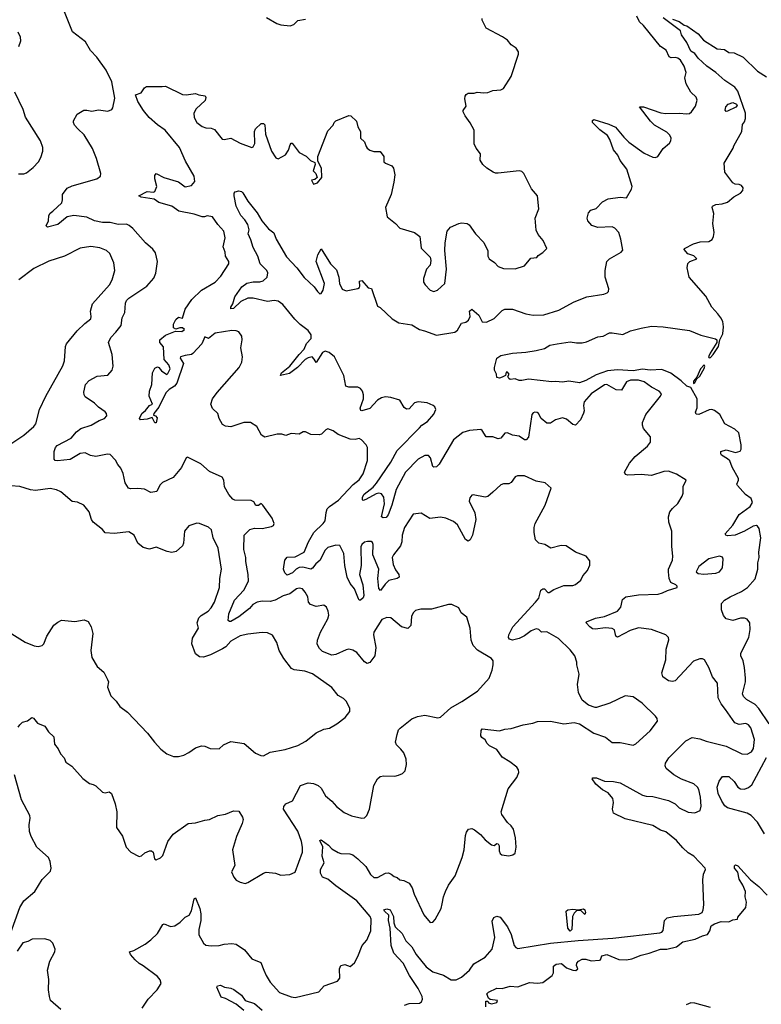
# Model space of a CAD drawing. Extents: x 2086813 to 2278017, y 548126 to 753336.
# Tile 420 of 461: x 2198743 to 2204403, y 711235 to 718749. Entities that reach past the tile are written whole.
import ezdxf

# ---------------------------------------------------------------- set-up
doc = ezdxf.new("R2010")
doc.units = 0

msp = doc.modelspace()

# ---------------------------------------------------------------- linework, layer by layer
at = {"layer": '0CON10XD'}
for points in [[(2201652.9, 713182.9), (2201620, 713215), (2201612.5, 713235), (2201623.3, 713295), (2201635, 713330), (2201647, 713343), (2201736.8, 713413.2), (2201779.3, 713430.7), (2201835, 713440.5), (2201935, 713420), (2201954.5, 713425.5), (2202033.1, 713496.9), (2202118, 713545), (2202236.7, 713625), (2202326.7, 713725), (2202350, 713785), (2202357.5, 713825), (2202356.7, 713855), (2202343.9, 713873.9), (2202236.4, 713936.4), (2202203.6, 713973.6), (2202189.2, 714015), (2202181.2, 714105), (2202155, 714190), (2202113.6, 714223.6), (2202095, 714260), (2202040, 714285), (2202015, 714286.2), (2201885, 714251.2), (2201805, 714251.2), (2201765, 714240), (2201746.2, 714223.8), (2201734.2, 714195.8), (2201728.8, 714125), (2201705, 714104), (2201655.8, 714115.8), (2201575, 714183.1), (2201545, 714185.7), (2201507.3, 714172.7), (2201445.8, 714075), (2201444.4, 714054.4), (2201462.4, 713957.6), (2201454.6, 713895.4), (2201415.7, 713844.3), (2201395, 713836.2), (2201375, 713847.5), (2201315, 713920), (2201285, 713937.8), (2201255, 713944.4), (2201235, 713941.1), (2201156.5, 713903.5), (2201125, 713899.1), (2201055, 713926.9), (2201030.5, 713950.5), (2201014.5, 713984.5), (2201016.7, 714015), (2201038.8, 714075), (2201094.3, 714175.7), (2201101.4, 714205), (2201098.1, 714235), (2201085, 714266.2), (2201065, 714282), (2201005, 714271.2), (2200963.3, 714285), (2200946.7, 714305), (2200942, 714345), (2200921.5, 714381.5), (2200902, 714405), (2200875, 714411.5), (2200855, 714404.5), (2200805, 714368.5), (2200755, 714351.8), (2200691.9, 714318.1), (2200655, 714309), (2200595, 714311.7), (2200555, 714303.4), (2200523.3, 714286.7), (2200496.2, 714255), (2200415, 714192.3), (2200355, 714156.4), (2200345, 714155.6), (2200334.6, 714164.6), (2200338.9, 714215), (2200381.9, 714318.1), (2200454.5, 714395), (2200488.9, 714465), (2200487.8, 714515), (2200468.8, 714615), (2200468.8, 714645), (2200453.3, 714705), (2200457.5, 714815), (2200500.5, 714859.5), (2200535, 714867.5), (2200595, 714867.1), (2200665, 714882), (2200680, 714890), (2200686.4, 714903.6), (2200671.2, 714945), (2200600, 715045), (2200585, 715056.7), (2200565, 715042.5), (2200545, 715042.5), (2200529.3, 715069.3), (2200509.3, 715079.3), (2200385, 715083.3), (2200369.3, 715089.3), (2200339.2, 715125), (2200306, 715185), (2200300.6, 715235), (2200288.7, 715258.7), (2200191.5, 715301.5), (2200125, 715360.8), (2200025, 715410), (2200013.8, 715406.2), (2199978, 715332), (2199914.4, 715255), (2199832.2, 715217.8), (2199814, 715196), (2199790.5, 715149.5), (2199745, 715141.2), (2199695, 715166), (2199645, 715172), (2199588.8, 715168.8), (2199574.3, 715174.3), (2199548.6, 715215), (2199534, 715285), (2199515, 715327.5), (2199491.2, 715355), (2199475, 715387.5), (2199435, 715430), (2199413.9, 715433.9), (2199323.2, 715416.8), (2199282.9, 715422.9), (2199242.4, 715442.4), (2199205, 715438.2), (2199127.9, 715392.1), (2199031.9, 715381.9), (2199014.7, 715384.7), (2199005.3, 715395.3), (2199006.8, 715453.2), (2199016.7, 715485), (2199030, 715500), (2199135, 715554.5), (2199177.2, 715602.8), (2199211.1, 715628.9), (2199288.1, 715655), (2199349.7, 715690.2), (2199390, 715705), (2199408.8, 715725), (2199406.7, 715745), (2199396.8, 715756.8), (2199345, 715791.4), (2199313.8, 715823.8), (2199241.9, 715871.9), (2199234.2, 715885), (2199232.7, 715907.3), (2199244.4, 715965), (2199272.9, 715995), (2199335, 716028.2), (2199415, 716037.5), (2199449.2, 716075), (2199457.5, 716105), (2199450, 716195), (2199420.8, 716285), (2199440, 716325), (2199476, 716364), (2199518.9, 716415), (2199526.4, 716473.6), (2199545.8, 716515), (2199551.2, 716585), (2199558, 716605), (2199576.2, 716625), (2199714.6, 716715.4), (2199766.7, 716776.7), (2199782, 716815), (2199796, 716905), (2199779.5, 716969.5), (2199758.3, 716998.3), (2199703.8, 717045), (2199606.6, 717156.6), (2199579.7, 717179.7), (2199558.8, 717188.8), (2199495, 717187.3), (2199435, 717200.4), (2199375, 717202.3), (2199315, 717214.4), (2199255, 717242.9), (2199155.6, 717255.6), (2199105, 717244.5), (2199035, 717185.6), (2198954.5, 717164.5), (2198944.3, 717175.7), (2198962, 717215), (2198965.8, 717255), (2198976.8, 717273.2), (2198997.5, 717287.5), (2199065, 717351.2), (2199070.8, 717375), (2199068.8, 717415), (2199105.9, 717464.1), (2199145, 717481.4), (2199332.5, 717535), (2199358.8, 717555), (2199363.3, 717575), (2199330.3, 717690.3), (2199298.9, 717765), (2199235, 717869.2), (2199186.2, 717915), (2199161.2, 717945), (2199153.8, 717965), (2199155, 717977.5), (2199182.7, 718027.3), (2199232.4, 718057.6), (2199255, 718059.4), (2199295, 718050.6), (2199345, 718060.8), (2199415, 718052), (2199446.1, 718063.9), (2199453.9, 718076.1), (2199468.7, 718151.3), (2199445.5, 718275), (2199403.1, 718365), (2199333.1, 718463.1), (2199284.5, 718514.5), (2199245, 718580), (2199145.6, 718655.6), (2199085, 718808.8)], [(2201172.5, 715582.5), (2201135, 715612.5), (2201095, 715626.2), (2201080.5, 715619.5), (2201046.7, 715585), (2201029.5, 715580.5), (2200965, 715584), (2200925, 715603.3), (2200906.4, 715603.6), (2200875, 715586.7), (2200815, 715590), (2200775, 715576.7), (2200745, 715586.7), (2200707, 715587), (2200615, 715563.8), (2200588.3, 715578.3), (2200552, 715645), (2200504.2, 715674.2), (2200455, 715674.2), (2200355, 715641.4), (2200315, 715648.1), (2200290.8, 715660.8), (2200266.7, 715705), (2200256.7, 715745), (2200215, 715782.5), (2200201.2, 715815), (2200215.8, 715855), (2200250.6, 715905), (2200417.5, 716095), (2200437.5, 716135), (2200444, 716175), (2200430.6, 716245), (2200440.5, 716305), (2200438.1, 716335), (2200415, 716366.7), (2200395, 716375.5), (2200361.8, 716378.2), (2200235, 716356), (2200185, 716317.1), (2200155, 716330), (2200132.9, 716275), (2200065, 716200.5), (2200055, 716193.1), (2200005, 716187.5), (2199971.2, 716175), (2199968, 716165), (2199993.1, 716125), (2199942.5, 715975), (2199925, 715951.2), (2199885, 715928), (2199859.4, 715900.6), (2199805, 715792.5), (2199766.7, 715745), (2199765, 715730), (2199780, 715725), (2199791.7, 715711.7), (2199785, 715672.5), (2199775, 715672.5), (2199753.3, 715713.3), (2199715, 715700.6), (2199666.4, 715696.4), (2199656.4, 715706.4), (2199675, 715744.3), (2199703.3, 715766.7), (2199733.3, 715805), (2199757.5, 715815), (2199732.2, 715875), (2199734.5, 715914.5), (2199750.5, 715965), (2199755.7, 716055), (2199775, 716089.4), (2199795, 716100), (2199805.6, 716095.6), (2199825, 716070), (2199865, 716042.5), (2199875, 716050), (2199892.5, 716085), (2199882.5, 716115), (2199846, 716156), (2199841.3, 716251.3), (2199813.1, 716285), (2199812.9, 716305), (2199855, 716342.5), (2199933, 716373), (2199981.7, 716368.3), (2200000, 716385), (2199985, 716397.5), (2199965, 716397.5), (2199935, 716386.7), (2199917.5, 716397.5), (2199916.9, 716425), (2199935, 716460), (2199955, 716478.8), (2199985, 716472.5), (2200005, 716540), (2200055.8, 716615), (2200130.8, 716685), (2200234.3, 716745), (2200279.1, 716790.9), (2200340, 716885), (2200340, 716905), (2200313.8, 716945), (2200311.2, 716975), (2200296.9, 717015), (2200312, 717085), (2200300, 717135), (2200256.2, 717185), (2200215.5, 717245.5), (2200175, 717251.4), (2200152.5, 717245), (2200135, 717244.3), (2200074.3, 717265.7), (2199957.5, 717287.5), (2199905, 717326), (2199805, 717353.5), (2199769.1, 717379.1), (2199670, 717395), (2199652.5, 717405), (2199715, 717437.7), (2199765, 717432), (2199775, 717436.7), (2199789.2, 717475), (2199774.3, 717535.7), (2199775, 717560), (2199783.6, 717576.4), (2199843.6, 717543.6), (2199955, 717510.6), (2200005, 717474.3), (2200055, 717482.5), (2200080.6, 717515), (2200075, 717556), (2200009.7, 717669.8), (2199963.6, 717775), (2199853.3, 717905), (2199795, 717946.9), (2199731.6, 718001.6), (2199687.3, 718055), (2199645.6, 718125), (2199626.2, 718175), (2199669.5, 718190.5), (2199695, 718228.2), (2199710.3, 718239.7), (2199831.7, 718238.3), (2199855, 718242.9), (2199985, 718178.6), (2200014.1, 718175.9), (2200085, 718186), (2200110, 718175), (2200158, 718168), (2200163.8, 718155), (2200158.3, 718131.7), (2200091.3, 718068.7), (2200073, 718037), (2200075, 718003.3), (2200095, 717964), (2200135, 717934.2), (2200165, 717922.9), (2200205, 717921.9), (2200230.9, 717910.9), (2200288.3, 717838.3), (2200305, 717836), (2200355, 717845.8), (2200425.8, 717805.8), (2200515, 717773.3), (2200525, 717780), (2200537.1, 717805), (2200535.7, 717895), (2200542.5, 717915), (2200585, 717955.8), (2200605, 717958), (2200613, 717947), (2200618.1, 717875), (2200665, 717746.7), (2200697.5, 717695), (2200715, 717686.7), (2200771.7, 717718.3), (2200795, 717752.5), (2200806.4, 717793.6), (2200815, 717807.5), (2200823, 717807), (2200876.7, 717735), (2200928.8, 717708.8), (2200962.5, 717675), (2200995, 717660), (2200997.5, 717645), (2200983.3, 717595), (2201002.5, 717575), (2201012.5, 717545), (2200995, 717530), (2200970, 717525), (2200985, 717493.3), (2201015, 717503.3), (2201050, 717545), (2201046, 717615), (2201018.3, 717668.3), (2201018.8, 717705), (2201095, 717900), (2201136.4, 717943.6), (2201143.8, 717965), (2201155, 717976.7), (2201255, 718017.5), (2201270, 718015), (2201313.6, 717973.6), (2201325, 717932.5), (2201344, 717895), (2201343.3, 717845), (2201375, 717817.5), (2201387.5, 717782.5), (2201395, 717767.5), (2201415, 717753.3), (2201445, 717743.3), (2201495, 717742.5), (2201522.5, 717705), (2201522.5, 717665), (2201535, 717653.3), (2201584.1, 717634.1), (2201595.6, 717615.6), (2201606.9, 717565), (2201599.7, 717510.3), (2201577.5, 717415), (2201536.2, 717315), (2201548.8, 717245), (2201611.2, 717195), (2201645, 717158), (2201757.5, 717125), (2201796.7, 717095), (2201806.7, 717005), (2201876.1, 716936.1), (2201880.7, 716910.7), (2201876.7, 716875), (2201848.8, 716845), (2201823.9, 716773.9), (2201823.8, 716745), (2201836.7, 716725), (2201875.9, 716685.9), (2201905, 716674), (2201932.5, 716685), (2201987.1, 716735), (2202001.4, 716845), (2201988.3, 716988.3), (2201989.4, 717045), (2202005.7, 717135), (2202030, 717165), (2202095, 717193.3), (2202115, 717200), (2202157.5, 717195), (2202173.9, 717183.9), (2202222, 717115), (2202285, 717047.5), (2202316.2, 716985), (2202316.2, 716945), (2202326.2, 716925), (2202367.3, 716897.3), (2202395, 716866.7), (2202435, 716851.2), (2202525, 716846.7), (2202595, 716870), (2202645, 716930), (2202690, 716935), (2202700, 716950), (2202735, 716972.5), (2202767, 717003), (2202737.5, 717065), (2202699.3, 717109.3), (2202683.9, 717143.9), (2202678, 717235), (2202706, 717305), (2202693.8, 717405), (2202649.3, 717459.3), (2202590, 717575), (2202575, 717590), (2202555, 717596.7), (2202395, 717576.7), (2202375, 717577.5), (2202356.4, 717586.4), (2202307.5, 717615), (2202277.5, 717645), (2202258.3, 717678.3), (2202258.8, 717725), (2202227.7, 717767.7), (2202210.5, 717800.5), (2202211.2, 717905), (2202182.3, 717962.3), (2202142.5, 718015), (2202127.5, 718045), (2202127.5, 718055), (2202151.7, 718088.3), (2202140, 718145), (2202142.5, 718165), (2202150.7, 718179.3), (2202165, 718187.5), (2202211.7, 718188.3), (2202235, 718196.7), (2202285, 718190), (2202315, 718192.5), (2202355, 718210), (2202415, 718213.3), (2202436.4, 718223.6), (2202493.6, 718316.4), (2202550, 718485), (2202550, 718505), (2202533, 718533), (2202495, 718557.5), (2202465, 718592.5), (2202428.3, 718618.3), (2202304.1, 718684.1), (2202273.3, 718745), (2202273, 718757)], [(2200477.5, 716737.5), (2200525, 716749.1), (2200575, 716748), (2200602.5, 716755), (2200631.8, 716785), (2200636.9, 716816.9), (2200628.5, 716835), (2200578.2, 716885), (2200560, 716945), (2200525, 717009.4), (2200508.3, 717068.3), (2200487.1, 717115), (2200494.6, 717145.4), (2200484.1, 717185), (2200462.5, 717222.5), (2200431.8, 717255), (2200394.3, 717325), (2200380, 717405), (2200380.6, 717425), (2200387.5, 717435), (2200415, 717442.9), (2200435, 717437.5), (2200445, 717428), (2200485.3, 717365.3), (2200555, 717276), (2200590.6, 717215), (2200642.4, 717152.4), (2200682.6, 717122.6), (2200701.1, 717075), (2200778.8, 716938.8), (2200858.2, 716855), (2200915, 716781.5), (2200991.1, 716711.1), (2201015, 716673.8), (2201035, 716656.7), (2201045, 716660), (2201060, 716685), (2201069.2, 716735), (2201006.2, 716905), (2201017.5, 716955), (2201045, 717000), (2201116.2, 716885), (2201160.6, 716840.6), (2201179.5, 716785), (2201184.5, 716735), (2201205, 716692.5), (2201235, 716678.8), (2201325, 716698), (2201335.6, 716704.4), (2201339.2, 716715), (2201336.4, 716753.6), (2201355, 716760), (2201401.7, 716701.7), (2201427, 716697), (2201473.6, 716563.6), (2201495, 716552.5), (2201585, 716466.2), (2201635.9, 716435.9), (2201735, 716419.2), (2201795, 716385.8), (2201833.4, 716373.4), (2201925, 716341.4), (2202065, 716365.6), (2202085, 716380), (2202115, 716434.2), (2202149.1, 716440.9), (2202168.9, 716455), (2202180.6, 716485), (2202176.7, 716525), (2202195, 716541.2), (2202247.5, 716495), (2202273.3, 716443.3), (2202305, 716440), (2202365, 716468.8), (2202425, 716530), (2202445, 716540), (2202505, 716540), (2202605, 716504.2), (2202663, 716493), (2202742.1, 716497.9), (2202856.6, 716533.4), (2202974.4, 716595.6), (2203072.5, 716635), (2203200, 716655), (2203225.9, 716664.1), (2203236.7, 716675), (2203238.8, 716695), (2203212.5, 716785), (2203212.5, 716835), (2203224, 716904), (2203245, 716924.2), (2203333.8, 716975), (2203345, 716990), (2203331.2, 717075), (2203314.6, 717124.6), (2203285, 717156.9), (2203265, 717167.5), (2203155, 717162.2), (2203108.6, 717178.6), (2203080, 717215), (2203073.9, 717233.9), (2203084.2, 717275.8), (2203102.5, 717295), (2203142.3, 717307.7), (2203192.1, 717357.9), (2203235, 717382.5), (2203325, 717394), (2203375, 717390), (2203413.3, 717455), (2203416.2, 717475), (2203377.4, 717607.4), (2203325.7, 717675), (2203308.1, 717715), (2203275.6, 717755), (2203247.5, 717835), (2203230, 717865), (2203169.7, 717909.7), (2203114, 717965), (2203115, 717980), (2203125, 717986.2), (2203238.6, 717951.4), (2203289.6, 717929.6), (2203352.6, 717852.6), (2203392, 717815), (2203509.5, 717729.5), (2203575, 717700), (2203595, 717698), (2203612.5, 717705), (2203653.3, 717765), (2203702.3, 717807.7), (2203713.3, 717825), (2203713.8, 717845), (2203705, 717866.7), (2203681.3, 717891.3), (2203588, 717945), (2203558, 717975), (2203472.5, 718085), (2203505, 718084), (2203635, 718039.5), (2203675, 718033.3), (2203775, 718035.7), (2203835, 718030), (2203855, 718033.8), (2203870, 718045), (2203901.7, 718088.3), (2203913.3, 718135), (2203905, 718157.5), (2203866, 718195), (2203829.1, 718259.1), (2203820, 718305), (2203830.6, 718345), (2203814.6, 718395), (2203785, 718440.6), (2203766.4, 718456.4), (2203745, 718461.5), (2203715, 718457.8), (2203700.8, 718465), (2203676.3, 718516.3), (2203634.4, 718544.4), (2203502.9, 718705), (2203473.1, 718733.1), (2203453.8, 718775)], [(2200626.4, 718766.4), (2200705, 718720), (2200735, 718710), (2200808.3, 718701.7), (2200835, 718713.3), (2200866.1, 718743.9), (2200925, 718753.8)], [(2203228.3, 716068.3), (2203141.9, 716038.1), (2203065, 715994.5), (2203015, 715978.5), (2202935, 715990), (2202885, 715983.3), (2202835, 715988.6), (2202805, 715984.4), (2202625, 716006), (2202575, 715995.8), (2202556, 715996), (2202525, 716007.5), (2202487, 716003), (2202475, 716010), (2202467.5, 716025), (2202477.5, 716045), (2202465, 716060), (2202455, 716060), (2202450, 716035), (2202425, 716020), (2202405, 716013.8), (2202385, 716017.5), (2202381.2, 716045), (2202365.8, 716075), (2202365.7, 716095), (2202384.4, 716165), (2202414, 716186), (2202505, 716203.3), (2202605, 716211.1), (2202685, 716225.6), (2202749.1, 716240.9), (2202788.8, 716265), (2202844.8, 716275.2), (2202945, 716290), (2202992.4, 716282.4), (2203035, 716282.9), (2203069.2, 716290.8), (2203155, 716328.8), (2203195, 716333.1), (2203245, 716358.2), (2203265, 716360.4), (2203345, 716346.4), (2203405, 716375.4), (2203485, 716396.2), (2203565, 716411.1), (2203655, 716406.2), (2203855, 716375.9), (2203941.7, 716341.7), (2204053.8, 716313.8), (2204064.2, 716305), (2204064.3, 716285), (2204011.9, 716205), (2204000, 716175), (2204005, 716168.8), (2204015, 716171.4), (2204035, 716193.5), (2204076.5, 716255), (2204086.9, 716305), (2204108.8, 716351.2), (2204113.3, 716405), (2204108.1, 716445), (2204095, 716473.3), (2204070, 716505), (2204024.1, 716555), (2203978.9, 716638.9), (2203852.5, 716785), (2203836.2, 716855), (2203842.3, 716887.7), (2203856.4, 716903.6), (2203910, 716925), (2203887, 716947), (2203842.1, 716962.1), (2203813.6, 716996.4), (2203816.7, 717003.3), (2203885, 717037.8), (2203935.5, 717054.5), (2204003, 717057), (2204027.6, 717072.4), (2204039.2, 717095), (2204044.2, 717125), (2204033.3, 717195), (2204041.2, 717271.2), (2204026.7, 717315), (2204030, 717325), (2204055, 717339.4), (2204105, 717343.1), (2204145, 717357.1), (2204193.7, 717396.3), (2204245, 717424.2), (2204260.8, 717445), (2204263.8, 717465), (2204252.7, 717482.7), (2204235, 717490.8), (2204203, 717493), (2204185, 717503.8), (2204123.3, 717585), (2204120, 717655), (2204188.3, 717768.3), (2204193, 717787), (2204254.5, 717895), (2204260, 717950), (2204275, 717968.8), (2204282.2, 717995), (2204283.1, 718035), (2204225, 718203.1), (2204201.5, 718235), (2204123.5, 718285), (2204056.9, 718346.9), (2203988, 718395), (2203922, 718455), (2203895, 718491.2), (2203865, 718510), (2203834.1, 718574.1), (2203793, 718633), (2203786.7, 718665), (2203655, 718762.2)], [(2203725, 718754.2), (2203775, 718734.3), (2203815, 718706.2), (2203835, 718701.2), (2203920, 718640), (2203962.8, 718592.8), (2204065, 718527.6), (2204121.5, 718521.5), (2204155, 718500), (2204195, 718496.2), (2204265, 718462.1), (2204375, 718355.6), (2204442.6, 718312.6)], [(2198736.4, 718543.6), (2198753, 718587), (2198750, 718615), (2198732.5, 718655)], [(2198735, 717572.5), (2198775, 717572.5), (2198795, 717580), (2198845, 717620), (2198886, 717665), (2198905, 717697.5), (2198918.8, 717745), (2198918.8, 717775), (2198901.2, 717825), (2198786.9, 718005), (2198770.6, 718065), (2198705.7, 718195)], [(2204135, 718047.5), (2204127.5, 718057.5), (2204133.1, 718085), (2204150, 718105), (2204185, 718117.5), (2204212.5, 718105), (2204217.5, 718095), (2204209.3, 718080.7), (2204145, 718050), (2204135, 718047.5)], [(2198628.7, 715481.3), (2198775, 715578), (2198852, 715645), (2198865.7, 715665), (2198893.3, 715773.3), (2198942.5, 715875), (2199073.2, 716106.8), (2199084.5, 716145.5), (2199092.2, 716255), (2199100, 716275), (2199182.9, 716375), (2199239.8, 716430.2), (2199286.2, 716465), (2199290, 716485), (2199284.2, 716525), (2199298.3, 716581.7), (2199427.5, 716725), (2199449.4, 716765), (2199469.4, 716835), (2199462.4, 716892.4), (2199432, 716965), (2199405, 716987.1), (2199355, 717008.6), (2199287.3, 717017.3), (2199205, 717004.3), (2199085.7, 716944.3), (2198965, 716905.7), (2198850.9, 716849.1), (2198736.2, 716765)], [(2201680.6, 711229.4), (2201715, 711241.4), (2201795, 711244.2), (2201810, 711255), (2201818, 711275), (2201815.7, 711295), (2201784.4, 711355), (2201719.2, 711455), (2201668.8, 711548.8), (2201599.4, 711625), (2201577.5, 711685), (2201570, 711815), (2201556.7, 711875), (2201559.2, 711915), (2201527.1, 711945), (2201523.3, 711956.7), (2201545, 711964.4), (2201571.4, 711955), (2201596.4, 711905), (2201598, 711858), (2201610, 711825), (2201662, 711775), (2201689.3, 711719.3), (2201735, 711674), (2201768.6, 711615), (2201845, 711521.8), (2201895, 711483.6), (2201977.6, 711457.6), (2202035, 711420.8), (2202075, 711422.5), (2202115, 711442.5), (2202175.6, 711495), (2202210, 711545), (2202296.7, 711595), (2202348.9, 711655), (2202369.1, 711745), (2202349.4, 711870.6), (2202362.1, 711897.9), (2202385, 711908.6), (2202409.6, 711899.6), (2202465, 711826.2), (2202495, 711768.8), (2202517.6, 711685), (2202529, 711669), (2202545, 711660.4), (2202795, 711700.9), (2203005, 711721.1), (2203270.6, 711739.4), (2203629.1, 711780.9), (2203643.9, 711786.1), (2203655, 711798.5), (2203664.4, 711875), (2203684.5, 711895), (2203735, 711905.2), (2203925, 711922.7), (2203951.2, 711935), (2203959.5, 711955), (2203963.3, 711995), (2203956.2, 712183.8), (2203962.1, 712227.9), (2203976.1, 712263.9), (2203973.3, 712275), (2203887.1, 712365), (2203845, 712391.5), (2203805, 712428.5), (2203756.1, 712486.1), (2203675, 712551.8), (2203634, 712565), (2203575, 712599.4), (2203365, 712650), (2203275, 712693.3), (2203266.7, 712725), (2203273.8, 712775), (2203270, 712805), (2203235, 712848), (2203192, 712872), (2203139.2, 712915), (2203113.3, 712955), (2203117, 712963), (2203145, 712963.8), (2203205, 712938.9), (2203275, 712936.2), (2203325, 712925.5), (2203495, 712831.1), (2203525, 712822.9), (2203575, 712820.4), (2203695, 712790.9), (2203745.3, 712765.3), (2203776.9, 712735), (2203845, 712701.2), (2203895, 712695.8), (2203936.9, 712713.1), (2203943.2, 712746.8), (2203939.2, 712815), (2203926.2, 712875), (2203915, 712892.9), (2203887.1, 712917.1), (2203793.8, 712953.8), (2203735, 712986.2), (2203677.5, 713035), (2203668.5, 713055), (2203670.9, 713075), (2203696.7, 713115), (2203764.9, 713185.1), (2203827.7, 713245), (2203875, 713271.8), (2203935, 713261.9), (2203983, 713243), (2204134.6, 713204.6), (2204255, 713145.6), (2204295, 713142.9), (2204329.2, 713160.8), (2204343, 713187), (2204350.8, 713255), (2204323.1, 713345), (2204305, 713368.1), (2204285, 713378.8), (2204235, 713370.8), (2204202.1, 713382.1), (2204130.8, 713485), (2204096.9, 713526.9), (2204073.3, 713575), (2204069.2, 713685), (2204030, 713735), (2204003.3, 713805), (2203970, 713865), (2203955, 713872.5), (2203935, 713872.5), (2203885, 713853.8), (2203745, 713703.3), (2203725, 713697.5), (2203695, 713702.5), (2203652.5, 713735), (2203644, 713765), (2203674.4, 713865), (2203677.1, 713945), (2203696.1, 714016.1), (2203693.8, 714035), (2203673.3, 714055), (2203564.6, 714094.6), (2203465, 714106.9), (2203402.4, 714087.6), (2203305, 714036.7), (2203292, 714045), (2203282.2, 714092.2), (2203265, 714102.5), (2203215, 714108.9), (2203135, 714097.1), (2203115, 714100.9), (2203094.3, 714115), (2203066.7, 714145), (2203070, 714155), (2203138.8, 714181.2), (2203205, 714193.8), (2203305, 714235.6), (2203331.5, 714265), (2203344.6, 714325.4), (2203368, 714345), (2203465, 714358.8), (2203615, 714365.7), (2203650, 714375), (2203685.8, 714394.2), (2203760, 714415), (2203760, 714425), (2203750, 714435), (2203712.5, 714455), (2203700, 714485), (2203693.8, 714535), (2203693.8, 714555), (2203724.2, 714625), (2203728.6, 714655), (2203719.7, 714729.7), (2203720, 714845), (2203696.7, 714915), (2203693.8, 714955), (2203705, 714992.5), (2203725, 715020), (2203765, 715056.7), (2203797.7, 715112.3), (2203806.2, 715135), (2203806.1, 715186.1), (2203830, 715235), (2203755, 715280), (2203695, 715304), (2203659.2, 715300.8), (2203565, 715270), (2203485, 715278), (2203385, 715272.5), (2203367.7, 715277.7), (2203358, 715295), (2203396, 715365), (2203441.4, 715415), (2203535, 715495.7), (2203556.9, 715525), (2203557.5, 715565), (2203505, 715630), (2203495.5, 715655), (2203496.5, 715675), (2203521.4, 715735), (2203633.3, 715875), (2203640, 715895), (2203623.3, 715915), (2203565, 715945.6), (2203510, 715985), (2203465, 715998.4), (2203405, 715999.4), (2203373.1, 715985), (2203335, 715921.9), (2203295, 715925.4), (2203225, 715965.5), (2203205, 715962.7), (2203104.5, 715895), (2203051.7, 715831.7), (2203046.7, 715805), (2203050.6, 715765), (2203045, 715746.7), (2203022.9, 715695), (2202985, 715655.8), (2202965, 715659.2), (2202915, 715700), (2202885, 715710), (2202832.5, 715695), (2202795, 715671.2), (2202765, 715671.2), (2202722.5, 715705), (2202703, 715743), (2202691.7, 715751.7), (2202675, 715753.3), (2202661.7, 715748.3), (2202651.2, 715735), (2202625.6, 715564.4), (2202607.3, 715542.7), (2202595, 715544), (2202555, 715570.8), (2202505, 715579.4), (2202465, 715596.9), (2202445, 715592.5), (2202415, 715556), (2202395, 715550), (2202355, 715565.8), (2202302.5, 715565), (2202273, 715613), (2202261.4, 715621.4), (2202175, 715614.4), (2202125, 715599.1), (2202055, 715542.9), (2201945, 715357.5), (2201925, 715337.5), (2201905, 715334), (2201895, 715340), (2201877.5, 715405), (2201862.2, 715422.2), (2201835, 715422.9), (2201785, 715396), (2201687.6, 715295), (2201616.7, 715165), (2201582.9, 715045), (2201555, 714970), (2201538.9, 714951.1), (2201518.3, 714948.3), (2201504.2, 714955), (2201528.2, 715055), (2201523.3, 715105), (2201505, 715131.4), (2201485, 715135.5), (2201465, 715131.5), (2201385, 715086.2), (2201365, 715080.8), (2201358.8, 715085), (2201360.4, 715105), (2201372.5, 715127.5), (2201439.7, 715180.3), (2201467.1, 715212.9), (2201576.4, 715373.6), (2201625, 715460.5), (2201793.3, 715635), (2201811.9, 715655), (2201855, 715683.8), (2201905, 715738.6), (2201918.2, 715775), (2201910.6, 715795), (2201899.2, 715805), (2201853.8, 715825), (2201785, 715834), (2201756.9, 715825), (2201715, 715780), (2201695, 715775.6), (2201678.6, 715788.6), (2201645.6, 715845.6), (2201574.7, 715865.3), (2201535, 715869.8), (2201505, 715863.5), (2201474.4, 715845.6), (2201415, 715782.5), (2201355, 715763.8), (2201345.6, 715765.6), (2201342.3, 715785), (2201366.9, 715855), (2201367.7, 715885), (2201359.1, 715915), (2201345, 715933.3), (2201325, 715943.6), (2201255.4, 715945.4), (2201232, 715952), (2201215.9, 716035), (2201145, 716175.4), (2201105, 716208.2), (2201075, 716218.5), (2201055, 716208.6), (2201005, 716133.8), (2200990.5, 716159.5), (2200975, 716176.2), (2200945, 716168.6), (2200922.3, 716155), (2200863.1, 716095), (2200802, 716048), (2200732.5, 716032.5), (2200740.5, 716055), (2200805.9, 716104.1), (2200875.4, 716195), (2200915.2, 716234.8), (2200933, 716277), (2200967.1, 716315), (2200967.9, 716345), (2200945, 716376.1), (2200882.6, 716422.6), (2200842.7, 716462.7), (2200750.5, 716575), (2200715, 716601.1), (2200684.4, 716605.6), (2200635, 716598), (2200525, 716623.1), (2200485, 716624.4), (2200430.9, 716599.1), (2200375, 716543.8), (2200355, 716543.3), (2200354.2, 716555), (2200369.7, 716580.3), (2200385.8, 716635), (2200439.7, 716710.3), (2200477.5, 716737.5)], [(2203885, 715973.8), (2203895, 715978), (2203912, 716008), (2203935, 716029.2), (2203966.3, 716086.3), (2203972.5, 716105), (2203967.5, 716115), (2203937.8, 716085), (2203909.7, 716020.3), (2203885, 715990), (2203885, 715973.8)], [(2204461.8, 713375), (2204385, 713491.8), (2204355, 713522), (2204290.4, 713560.4), (2204268.2, 713585), (2204260.4, 713605), (2204281.6, 713695), (2204282.9, 713725), (2204275.8, 713805), (2204265.4, 713855), (2204247.7, 713895), (2204247.7, 713915), (2204307.5, 714035), (2204317.1, 714095), (2204315.5, 714145), (2204295.7, 714175), (2204275, 714182.7), (2204245, 714180.8), (2204185, 714162.9), (2204135, 714177.1), (2204115, 714202.2), (2204099.8, 714245), (2204098.4, 714295), (2204121.2, 714318.8), (2204164.1, 714345.9), (2204250.6, 714385), (2204296.7, 714415), (2204355, 714482), (2204377.5, 714555), (2204375.6, 714605), (2204385.6, 714645), (2204384.4, 714685), (2204399.6, 714795), (2204387.1, 714865), (2204375, 714884.4), (2204365, 714888.8), (2204340, 714885), (2204275, 714844.5), (2204202.5, 714815), (2204145, 714810), (2204132.5, 714815), (2204126.7, 714825), (2204185, 714891.4), (2204235, 714972.2), (2204318.6, 715035), (2204335.5, 715065), (2204325.5, 715095), (2204283.1, 715125), (2204220, 715195), (2204216, 715205), (2204229.2, 715235), (2204228.8, 715248.8), (2204180, 715335), (2204162.1, 715382.1), (2204145, 715397.5), (2204098, 715425), (2204092.9, 715435), (2204095, 715452.5), (2204134.2, 715465.8), (2204205, 715446.9), (2204242.7, 715457.3), (2204248.9, 715471.1), (2204248.8, 715505), (2204231.1, 715595), (2204201.4, 715625), (2204124.5, 715665), (2204085.7, 715735.7), (2204045, 715767.5), (2204025, 715773.3), (2204005, 715770.7), (2203925, 715736), (2203905, 715737.5), (2203901.2, 715755), (2203912.9, 715787.1), (2203913.4, 715855), (2203865, 715942), (2203835, 715952.7), (2203792.4, 715992.4), (2203711.7, 716051.8), (2203645, 716080.7), (2203555, 716074.1), (2203495, 716082.6), (2203425, 716069.1), (2203305, 716076.2), (2203228.3, 716068.3)], [(2199677.1, 711205), (2199725, 711273.8), (2199793.3, 711345), (2199823.3, 711395), (2199815, 711422.5), (2199795, 711446.2), (2199685, 711529.2), (2199655.7, 711545.7), (2199623.8, 711575), (2199588.8, 711615), (2199582.5, 711635), (2199615, 711646), (2199701.4, 711695), (2199745, 711727.8), (2199795, 711774.4), (2199835.6, 711844.4), (2199845, 711848.6), (2199895, 711829.6), (2199927.1, 711832.9), (2199968.3, 711861.7), (2200005, 711899.4), (2200036.2, 711915), (2200055, 711947.5), (2200075, 712040), (2200085, 712047.5), (2200119.2, 711965), (2200125.5, 711925.5), (2200125.7, 711875), (2200109.2, 711805), (2200111.4, 711765), (2200145, 711701.2), (2200165, 711687.5), (2200205, 711680), (2200265, 711682.5), (2200305, 711694), (2200361.7, 711698.3), (2200395, 711694.3), (2200459.8, 711649.8), (2200515, 711580.8), (2200582.9, 711552.9), (2200606.5, 711496.5), (2200623.6, 711453.6), (2200655, 711403.8), (2200726.3, 711326.3), (2200815, 711290.9), (2200845, 711287.5), (2201025, 711330), (2201067.5, 711375), (2201168.8, 711411.2), (2201185.7, 711435), (2201184.7, 711505.2), (2201195, 711532), (2201225, 711538), (2201265, 711523.8), (2201297.3, 711552.7), (2201325, 711600), (2201357.3, 711682.7), (2201392.9, 711725), (2201423.2, 711796.8), (2201425.5, 711885), (2201417.3, 711905), (2201315, 712025.5), (2201155, 712140), (2201095, 712189.2), (2201055, 712206.2), (2201039.2, 712235), (2201038, 712265), (2201067.5, 712315), (2201052.9, 712365), (2201057.8, 712437.8), (2201034.3, 712485), (2201045, 712491.2), (2201099.4, 712449.4), (2201125, 712420.8), (2201172.6, 712392.6), (2201195, 712385.6), (2201262.9, 712382.9), (2201286.7, 712375), (2201325, 712346.2), (2201385, 712285.8), (2201419.4, 712225), (2201445, 712202.9), (2201475, 712202.9), (2201535, 712235.7), (2201557.3, 712237.3), (2201579.2, 712229.2), (2201600.5, 712210.5), (2201623.6, 712203.6), (2201643.9, 712183.9), (2201675, 712178.8), (2201715, 712158.8), (2201739.2, 712125), (2201754.3, 712075), (2201827.3, 711917.3), (2201875, 711860), (2201895, 711861.2), (2201915, 711883.3), (2201958.8, 711965), (2201968.6, 712001.4), (2201977.5, 712055), (2201992, 712095), (2202015.9, 712144.1), (2202066, 712215), (2202120.8, 712355), (2202135.8, 712415), (2202145.8, 712524.2), (2202152.3, 712547.7), (2202169.5, 712570.5), (2202195, 712575.8), (2202215, 712566), (2202261.2, 712531.2), (2202295, 712489.2), (2202345, 712450.8), (2202365, 712446.2), (2202385, 712462.5), (2202395, 712460), (2202402.5, 712445), (2202403.3, 712405), (2202410, 712385), (2202422.5, 712375), (2202475, 712368.6), (2202507.5, 712375), (2202525, 712387.5), (2202532, 712435), (2202525.8, 712505), (2202511.7, 712571.7), (2202495, 712596.7), (2202465, 712622.5), (2202423.9, 712683.9), (2202417.5, 712705), (2202470.9, 712879.1), (2202536, 712965), (2202553.6, 713003.6), (2202550, 713025), (2202536.2, 713045), (2202485, 713086), (2202425, 713120), (2202385, 713180), (2202328.3, 713208.3), (2202310, 713225), (2202295, 713252.5), (2202270.5, 713270.5), (2202263.3, 713285), (2202264, 713325), (2202272, 713338), (2202405, 713320.8), (2202445, 713333.8), (2202495, 713338.8), (2202585, 713367.5), (2202660.3, 713379.7), (2202695, 713392.5), (2202795, 713395.7), (2202895, 713376.2), (2202975, 713386.7), (2203015, 713376.7), (2203125, 713303.8), (2203215, 713273.3), (2203263.6, 713233.6), (2203325, 713233.3), (2203425, 713213.3), (2203445, 713223.3), (2203555, 713320.8), (2203610.8, 713395), (2203608.8, 713415), (2203595, 713433.3), (2203493.3, 713533.3), (2203425, 713581.2), (2203365, 713588.8), (2203247.3, 713532.7), (2203145, 713501.2), (2203135, 713500), (2203085, 713518.8), (2203036.2, 713555), (2203008, 713615), (2203001.4, 713675), (2203012, 713755), (2202994, 713825), (2202996.1, 713846.1), (2202978.6, 713895), (2202945, 713940.8), (2202856.2, 714026.2), (2202765, 714076.7), (2202725, 714075.7), (2202705, 714095.6), (2202685, 714100), (2202645.8, 714085), (2202595, 714046), (2202555, 714027.1), (2202505, 714013.1), (2202481.4, 714021.4), (2202474.5, 714035), (2202477.1, 714055), (2202507.6, 714115), (2202680, 714305), (2202704.3, 714335.7), (2202720, 714395), (2202735, 714406.2), (2202747.5, 714405), (2202775, 714377.5), (2202785, 714377.5), (2202819.3, 714400.7), (2202895, 714430), (2202965, 714430), (2202985, 714437.5), (2203025, 714472.5), (2203040, 714505), (2203076.2, 714545), (2203094, 714586), (2203095, 714620), (2203066.2, 714656.2), (2202985, 714686.2), (2202914.4, 714734.4), (2202875, 714737.5), (2202797, 714717), (2202750, 714745), (2202704.1, 714754.1), (2202679.3, 714779.3), (2202668.8, 714835), (2202668.8, 714875), (2202676.2, 714905), (2202753.8, 715045), (2202800, 715175), (2202752.5, 715215), (2202685, 715226.7), (2202595, 715267.5), (2202542.3, 715267.7), (2202525, 715260), (2202495, 715218), (2202475, 715208), (2202435, 715206.7), (2202415, 715198.8), (2202355, 715144), (2202315, 715111.2), (2202295, 715106.2), (2202205, 715122.5), (2202195, 715120), (2202179.3, 715100.7), (2202174, 715075), (2202215.6, 714985), (2202224.4, 714935), (2202199.2, 714815), (2202180.5, 714779.5), (2202165, 714768.8), (2202145, 714783.3), (2202084, 714895), (2202055, 714920), (2201995, 714944.5), (2201955, 714953.5), (2201873.2, 714943.2), (2201807, 714983), (2201745, 714976.7), (2201680, 714875), (2201663.1, 714815), (2201660.5, 714765), (2201649.6, 714735), (2201595.5, 714665), (2201587.1, 714645), (2201592.6, 714592.6), (2201610.8, 714550.7), (2201636.9, 714515), (2201639.2, 714495), (2201625, 714484.4), (2201560.1, 714469.9), (2201531.2, 714441.2), (2201495.8, 714394.2), (2201485, 714407.5), (2201477.5, 714485), (2201484.7, 714555), (2201437.7, 714665), (2201440, 714745), (2201435, 714760), (2201425, 714766.2), (2201397.1, 714767.1), (2201375, 714760.6), (2201355, 714744), (2201347.8, 714725), (2201350.3, 714585), (2201336, 714514), (2201362.5, 714435), (2201370, 714355), (2201365, 714337.1), (2201345, 714319.2), (2201335, 714318.8), (2201328.2, 714328.2), (2201298.8, 714405), (2201265.2, 714445.2), (2201242.5, 714495), (2201224.1, 714585), (2201216.2, 714675), (2201186.9, 714736.9), (2201155, 714738.5), (2201095, 714722.1), (2201072.7, 714697.3), (2201036.2, 714625), (2201002.9, 714597.1), (2200976.9, 714563.1), (2200965, 714556.9), (2200905, 714571.6), (2200875, 714569.4), (2200853.1, 714556.9), (2200825, 714528.8), (2200785, 714510), (2200766.8, 714526.8), (2200755.8, 714555), (2200767.1, 714625), (2200785, 714646.9), (2200845, 714649.5), (2200915.3, 714684.7), (2200947.3, 714765), (2200986.9, 714835), (2201060.4, 714905), (2201073.8, 714925), (2201081.1, 714988.9), (2201090, 715015), (2201107.5, 715035), (2201176.9, 715083.1), (2201287.7, 715202.3), (2201335, 715237.5), (2201365, 715283.3), (2201398, 715385), (2201396.7, 715485), (2201386.7, 715505), (2201351.7, 715541.7), (2201333.6, 715553.6), (2201303.9, 715546.1), (2201265, 715548), (2201172.5, 715582.5)], [(2198682.2, 714062.2), (2198785, 713998.8), (2198855, 713971.2), (2198885, 713966.7), (2198915, 713973.3), (2198927.5, 713985), (2198950, 714045), (2199005, 714127.5), (2199035, 714152.5), (2199063.3, 714166.7), (2199165, 714156.7), (2199235, 714170), (2199265, 714156.7), (2199288.8, 714115), (2199302, 714065), (2199287.5, 713935), (2199292.7, 713882.7), (2199334.2, 713814.2), (2199385, 713770), (2199414, 713715), (2199420.8, 713695), (2199414, 713655), (2199438, 713588), (2199478.8, 713548.8), (2199507, 713507), (2199565, 713463.3), (2199718.8, 713305), (2199771.2, 713235), (2199821.7, 713181.7), (2199865, 713146.7), (2199916.4, 713126.4), (2199955, 713126.2), (2199995, 713136.2), (2200034.1, 713155.9), (2200085, 713193.3), (2200131.7, 713208.3), (2200155, 713206), (2200196.9, 713186.9), (2200265.7, 713184.3), (2200297.5, 713215), (2200355, 713240), (2200455.9, 713225.9), (2200542.7, 713152.7), (2200583, 713133), (2200605, 713131.4), (2200655, 713158.1), (2200769.2, 713179.2), (2200865, 713210.6), (2200926.1, 713243.9), (2201005, 713307.8), (2201065, 713334), (2201107.7, 713342.3), (2201163.8, 713375), (2201226, 713425), (2201261.7, 713468.3), (2201261.7, 713491.7), (2201236.2, 713545), (2201215, 713568), (2201175, 713590.8), (2201125, 713652.9), (2200977, 713757), (2200918.1, 713778.1), (2200837.7, 713787.7), (2200818.3, 713798.3), (2200759.2, 713875), (2200724.3, 713935), (2200706.6, 713996.6), (2200672.1, 714052.1), (2200635, 714070.6), (2200595, 714072.9), (2200485, 714060), (2200425, 714046.5), (2200355, 714005.6), (2200316, 713964), (2200292.2, 713947.8), (2200199, 713901), (2200145, 713884.6), (2200115, 713888), (2200085, 713910), (2200057, 713987), (2200061.4, 714028.6), (2200106.9, 714105), (2200098.5, 714145), (2200110, 714185), (2200127, 714203), (2200181.9, 714235), (2200205, 714260), (2200230.4, 714305), (2200267.3, 714415), (2200270.8, 714485), (2200282.5, 714555), (2200258.5, 714715), (2200218.6, 714795), (2200206, 714855), (2200185, 714876.2), (2200115, 714903.3), (2200093.9, 714906.1), (2200035, 714886.7), (2200000, 714845), (2199993.3, 714755), (2199986.7, 714735), (2199938.5, 714691.5), (2199905, 714682.9), (2199869.7, 714689.7), (2199785, 714724), (2199735, 714708), (2199685, 714720.8), (2199646, 714755), (2199616.7, 714815), (2199575, 714841.2), (2199465, 714827.5), (2199395, 714834.2), (2199375, 714858), (2199303.8, 714915), (2199290.8, 714935), (2199273.6, 714993.6), (2199232.5, 715045), (2199185, 715066.7), (2199145, 715073.3), (2199057.5, 715145), (2199025, 715160), (2198975, 715171.2), (2198862.7, 715157.3), (2198825, 715161.4), (2198745, 715186), (2198675, 715190.5)], [(2203965, 714516.7), (2204055, 714524.5), (2204083.8, 714535), (2204108, 714565), (2204111.7, 714631.7), (2204106.4, 714646.4), (2204085, 714656), (2204001.2, 714635), (2203926.7, 714575), (2203906.7, 714535), (2203921.7, 714521.7), (2203965, 714516.7)], [(2198730.7, 713349.3), (2198745, 713367.5), (2198765, 713388.8), (2198801.7, 713398.3), (2198835, 713422.5), (2198847.7, 713417.7), (2198879.3, 713379.3), (2198935, 713357.5), (2198962.5, 713315), (2199003.3, 713275), (2199009.7, 713219.7), (2199035.8, 713185.8), (2199055, 713146.7), (2199083.3, 713115), (2199095, 713083.8), (2199141.2, 713051.2), (2199225, 712958.8), (2199275, 712920), (2199305, 712913.3), (2199325, 712901.2), (2199375, 712853.8), (2199395, 712848.8), (2199426.2, 712856.2), (2199443.9, 712843.9), (2199472, 712765), (2199484, 712705), (2199481.4, 712585), (2199528.9, 712518.9), (2199555, 712433.8), (2199591.2, 712395), (2199655, 712362.9), (2199672.1, 712367.9), (2199698.3, 712391.7), (2199735, 712405.8), (2199750, 712405), (2199762.5, 712395), (2199772.5, 712345), (2199785, 712337.5), (2199817, 712353), (2199835, 712370), (2199873.6, 712476.4), (2199915, 712534.4), (2200028.8, 712615), (2200085, 712619.2), (2200155, 712641.4), (2200192.5, 712645), (2200256.7, 712675), (2200313.1, 712686.9), (2200375, 712711.2), (2200415, 712710), (2200443.6, 712663.6), (2200448, 712645), (2200440.8, 712615), (2200397.1, 712515), (2200368.6, 712415), (2200385.8, 712295), (2200358.8, 712245), (2200376.4, 712206.4), (2200395, 712183.3), (2200425, 712167.5), (2200465, 712157.5), (2200485, 712163.3), (2200605, 712236.7), (2200625, 712243.3), (2200695, 712236.2), (2200735, 712220), (2200805, 712226.7), (2200845, 712243.3), (2200900.5, 712395), (2200902.2, 712435), (2200895, 712476.7), (2200865, 712556.2), (2200757.5, 712725), (2200760, 712745), (2200774.3, 712765.7), (2200825, 712787.5), (2200886.7, 712905), (2200945, 712925.8), (2200985, 712920.6), (2201021.2, 712905), (2201044.5, 712884.5), (2201077.1, 712825), (2201126.4, 712786.4), (2201160, 712745), (2201219.7, 712699.7), (2201275, 712672.5), (2201353.6, 712656.4), (2201375, 712658.8), (2201393.3, 712675), (2201412.5, 712725), (2201445.9, 712904.1), (2201475, 712956.7), (2201495, 712973.3), (2201521.7, 712978.3), (2201605, 712976.7), (2201635, 712983.3), (2201665, 712996.7), (2201685, 713017.5), (2201694, 713065), (2201692, 713105), (2201676, 713155), (2201652.9, 713182.9)], [(2204427.2, 712537.2), (2204373.1, 712625), (2204325, 712677.1), (2204295, 712693.1), (2204145, 712733.3), (2204125, 712749.2), (2204100.6, 712785), (2204074.5, 712845), (2204067, 712893), (2204080.9, 712939.1), (2204106.4, 712973.6), (2204155, 712973.3), (2204195, 712935.8), (2204225, 712892.9), (2204245, 712880.6), (2204275, 712877.8), (2204305, 712888.9), (2204329.7, 712910.3), (2204365.6, 712975.6), (2204442.5, 713117.5)], [(2198673.3, 711775), (2198745, 711972.5), (2198776.1, 712023.9), (2198860, 712095), (2198915, 712187.5), (2198978.8, 712251.2), (2198984.2, 712275), (2198975.6, 712325.6), (2198962, 712355), (2198872.9, 712435), (2198830, 712515), (2198818.9, 712555), (2198815.7, 712604.3), (2198824.2, 712655), (2198820, 712675), (2198758, 712795), (2198704.2, 712985)], [(2202300, 711215), (2202301.7, 711258.3), (2202315, 711260), (2202320, 711245), (2202345, 711237.5), (2202385, 711250), (2202390, 711265), (2202332.5, 711272.5), (2202321.7, 711281.7), (2202307.5, 711315), (2202321.7, 711328.3), (2202385, 711358.8), (2202425, 711356.7), (2202486.9, 711373.1), (2202545, 711368.8), (2202635, 711402.5), (2202695, 711397.1), (2202735, 711401.2), (2202806.2, 711455), (2202816, 711475), (2202816.9, 711525), (2202837.6, 711542.4), (2202877.4, 711547.4), (2202915, 711514.2), (2202965, 711494.5), (2202986.5, 711493.5), (2203002, 711505), (2202992, 711532), (2202995, 711549.4), (2203007.3, 711565), (2203035, 711579.6), (2203065, 711578.7), (2203105, 711566.1), (2203168, 711572), (2203175.8, 711575), (2203186.2, 711605), (2203225, 711614.4), (2203315, 711576), (2203375, 711574), (2203415, 711580.8), (2203485, 711610.8), (2203547.5, 711625), (2203632.5, 711655), (2203683.2, 711656.8), (2203755, 711673.3), (2203805, 711710.8), (2203898.9, 711731.1), (2203955, 711758.8), (2203991.2, 711768.8), (2204011.2, 711795), (2204021.2, 711835), (2204045, 711848), (2204095.8, 711865.8), (2204155, 711863.8), (2204185, 711880), (2204220, 711885), (2204225, 711900), (2204285.9, 711974.1), (2204290, 712015), (2204280.8, 712055), (2204281.4, 712095), (2204262.7, 712145), (2204235, 712191.2), (2204223.7, 712243.7), (2204197.1, 712275), (2204198, 712292), (2204205, 712298.8), (2204225, 712292.9), (2204321.4, 712185), (2204385, 712134.2), (2204448.9, 712068.9)], [(2202945, 711794), (2202927.5, 711815), (2202912.5, 711945), (2202927.5, 711955), (2202965, 711961.2), (2203005, 711956.7), (2203045, 711962.5), (2203055, 711956.7), (2203060, 711935), (2203055, 711920), (2203025, 711950), (2202995, 711950), (2202975, 711930), (2202962.5, 711905), (2202956.7, 711805), (2202945, 711794)], [(2199057.5, 711195), (2198977.5, 711265), (2198970, 711295), (2198963.8, 711345), (2198966.7, 711425), (2198956.2, 711495), (2198972.5, 711565), (2199010.8, 711635), (2199013.8, 711655), (2198995, 711702.5), (2198975, 711721.2), (2198935.9, 711735.9), (2198838, 711732), (2198805.8, 711714.2), (2198767, 711703), (2198725, 711640)], [(2200455, 711188.4), (2200396.2, 711236.2), (2200315, 711279.1), (2200280.2, 711290.2), (2200248, 711365), (2200253, 711377), (2200275, 711380.8), (2200306.2, 711366.2), (2200355, 711359.1), (2200378, 711348), (2200435.3, 711305.3), (2200465, 711264.2), (2200535, 711240.8), (2200595, 711191.1)], [(2204015, 711209.4), (2203895, 711244), (2203865, 711245.7), (2203828.8, 711231.2)]]:
    msp.add_lwpolyline(points, dxfattribs=at)

doc.saveas('drawing.dxf')
